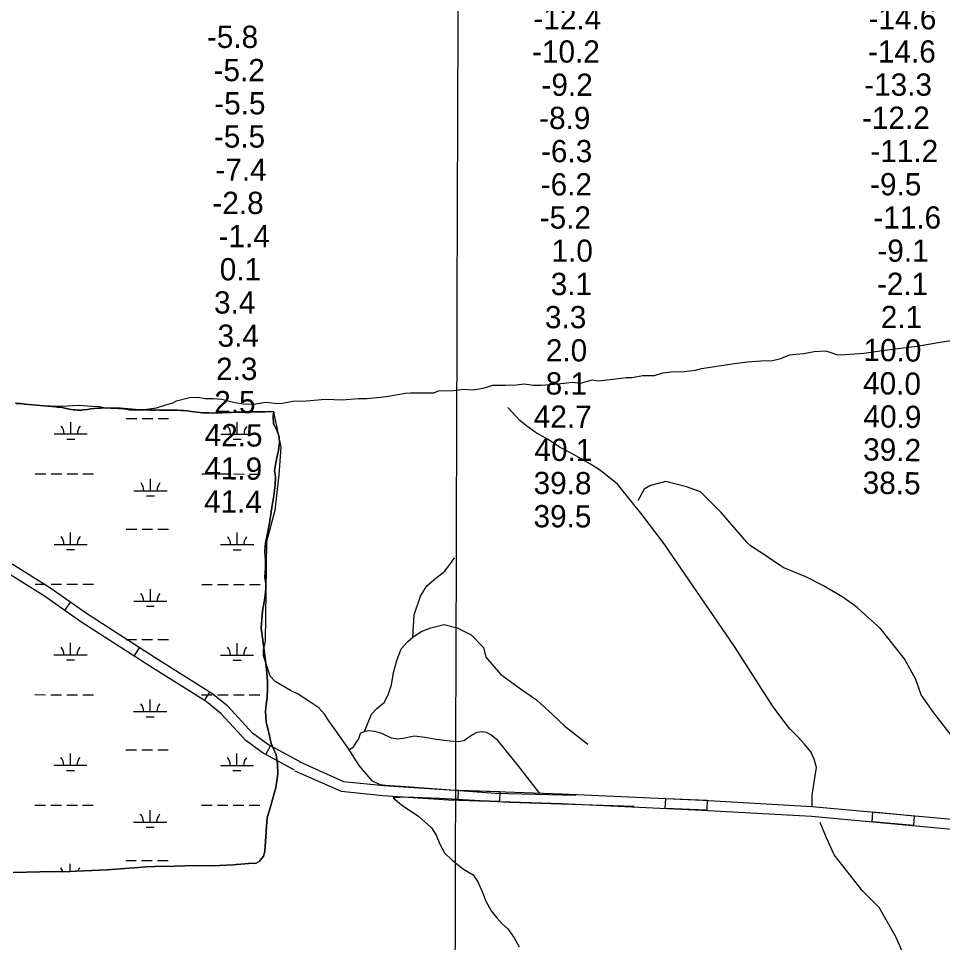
# Model space of a CAD drawing. Extents: x 3148686 to 3186545, y 916144 to 941516.
# Drawn here: x 3175125 to 3177909, y 930258 to 933042 of the extents above; entities that cross this region are included whole.
import ezdxf

# ---------------------------------------------------------------- set-up
doc = ezdxf.new("R2010")
doc.units = 0
for name, color, linetype in [('V-GRID-MAJR', 7, 'Continuous'), ('V-RIVR-EDGE', 7, 'Continuous'), ('V-RIVR-RANG', 7, 'Continuous'), ('V-ROAD-CNTR', 7, 'Continuous'), ('V-SITE-VEGE', 7, 'Continuous'), ('V-TOPO-SHOR', 7, 'Continuous'), ('V-WETL-SWMP', 7, 'Continuous')]:
    doc.layers.add(name, color=color, linetype=linetype)

msp = doc.modelspace()

# ---------------------------------------------------------------- linework, layer by layer
at = {"layer": 'V-GRID-MAJR'}
msp.add_spline([(3176416.1, 921480.3), (3176433.8, 927540.7), (3176451.4, 933603.7), (3176469, 939666.7), (3176469, 939669.3)], degree=3, dxfattribs=at)
at = {"layer": 'V-RIVR-EDGE'}
for points in [[(3175114.7, 931884.1), (3175144.8, 931880.4), (3175182, 931877.2), (3175220.9, 931875), (3175255.7, 931873.4), (3175305.3, 931877.2), (3175346.7, 931873.8), (3175370.2, 931872.5), (3175389.6, 931867.6), (3175413.4, 931868.8), (3175432.3, 931868.7), (3175477.7, 931865.2), (3175502.9, 931863.4), (3175540.4, 931869), (3175565.7, 931877.2), (3175590.1, 931883.8), (3175601.1, 931889.9), (3175639.5, 931899.6), (3175666, 931900.7), (3175687.6, 931896.7), (3175711.3, 931897.3), (3175737.5, 931894.8), (3175776.5, 931885.2), (3175803.3, 931881.2), (3175832.8, 931879.6), (3175868.5, 931886.2), (3175898, 931882.8), (3175915, 931882.1), (3175951, 931889), (3175991.8, 931890.2), (3176050, 931894.6), (3176099.9, 931892.6), (3176149.3, 931897.4), (3176175.5, 931896.7), (3176233.7, 931902.7), (3176289.4, 931912.9), (3176306.2, 931914.4), (3176359.8, 931913.6), (3176376.5, 931914.2), (3176390.5, 931919.6), (3176435.9, 931920.7), (3176465.5, 931924.6), (3176495, 931923), (3176525.2, 931927.8), (3176553.8, 931936.6), (3176592.2, 931937.4), (3176624.5, 931938.5), (3176648.3, 931941.2), (3176676.6, 931937.5), (3176699.4, 931936.8), (3176741.1, 931939.8), (3176776.5, 931943.7), (3176794.1, 931946), (3176817.6, 931942.9), (3176853.6, 931953.2), (3176870.9, 931950.1), (3176915.1, 931954.9), (3176955.9, 931960.6), (3176972.3, 931960.2), (3177006.2, 931966.2), (3177020.2, 931966.2), (3177041.2, 931966.4), (3177065.9, 931974), (3177091.5, 931977), (3177130.2, 931978.4), (3177164.3, 931982), (3177182.3, 931987.4), (3177216.1, 931991.9), (3177274.6, 932001.5), (3177321.2, 932007.8), (3177361.1, 932010.7), (3177397, 932011.3), (3177422, 932017.9), (3177447.9, 932028.8), (3177468, 932030.3), (3177490, 932032), (3177522.6, 932038.4), (3177557.6, 932040.7), (3177572.2, 932035.8), (3177592.3, 932028.4), (3177616, 932029.6), (3177671.8, 932033.4), (3177727.5, 932041.2), (3177831.7, 932054.3)], [(3177831.7, 932054.3), (3177907.9, 932067.2), (3177970.1, 932077.1)]]:
    msp.add_lwpolyline(points, dxfattribs=at)
at = {"layer": 'V-ROAD-CNTR'}
for p, q in [((3175264.1, 931258.7), (3175281.3, 931283.2)), ((3175473.2, 931120.6), (3175489.5, 931145.8)), ((3175684.9, 930987.2), (3175700.8, 931012.7)), ((3175869.9, 930824.5), (3175884.3, 930850.8))]:
    msp.add_line(p, q, dxfattribs=at)
for points in [[(3175971, 930803.3), (3175874.8, 930856), (3175829.3, 930889.1), (3175755, 930970.3), (3175707.6, 931008.4), (3175536.4, 931115.4), (3175329.5, 931249.5), (3175219.5, 931326.6), (3175105.5, 931397.9)], [(3175956.6, 930777), (3175858.7, 930830.6), (3175809.2, 930866.6), (3175734.4, 930948.3), (3175690.1, 930983.9), (3175520.3, 931090.1), (3175312.7, 931224.6), (3175203, 931301.5), (3175090.6, 931371.9)], [(3175969.9, 930803), (3176104.4, 930743.2), (3176225.4, 930730.7), (3176421.9, 930718.1), (3176762, 930706.5), (3177186.3, 930687.2), (3177516.2, 930668.3), (3178092, 930615.8), (3178826.7, 930566.1), (3179997, 930493.3), (3180628.5, 930466.6), (3180928.4, 930482.5), (3181167.1, 930525.9), (3181247.8, 930524.7)], [(3175957.7, 930775.5), (3176096.6, 930713.9), (3176222.9, 930700.8), (3176420.4, 930688.2), (3176760.9, 930676.5), (3177184.7, 930657.3), (3177514, 930638.4), (3178089.7, 930585.9)]]:
    msp.add_lwpolyline(points, dxfattribs=at)
for points in [[(3176450.3, 930717.1), (3176575.3, 930712.9), (3176574.2, 930682.9), (3176449.3, 930687.2)], [(3177075, 930692.3), (3177199.9, 930686.6), (3177198.5, 930656.7), (3177073.6, 930662.3)], [(3177699.3, 930651.6), (3177823.7, 930640.2), (3177821, 930610.4), (3177696.5, 930621.7)]]:
    msp.add_lwpolyline(points, close=True, dxfattribs=at)
at = {"layer": 'V-SITE-VEGE'}
for points in [[(3175289.4, 931863.2), (3175277.9, 931865.2), (3175264.3, 931868.2), (3175256.5, 931869.4), (3175242, 931870.6), (3175237.1, 931871.5), (3175212.6, 931873.4), (3175189.8, 931875.4), (3175167.5, 931877.9), (3175143, 931880.1), (3175130.8, 931881.5), (3175117.3, 931882.1)], [(3175885, 930670.4), (3175900.2, 930725.6), (3175906.4, 930765.8), (3175904.7, 930796.5), (3175901.2, 930823.5), (3175886, 930857.8), (3175877, 930898.5), (3175870.6, 930922.1), (3175868.8, 930955.2), (3175870.9, 930974.7), (3175874, 930996.5), (3175875.4, 931021.9), (3175874.9, 931045.5), (3175872.1, 931080.6), (3175869, 931106.6), (3175865.9, 931130.4), (3175860.5, 931168.7), (3175856, 931205.1), (3175860, 931255.8), (3175867.2, 931295.8), (3175870.1, 931324.2), (3175869.8, 931339.6), (3175866.8, 931359.1), (3175868.5, 931387.3), (3175869.2, 931410.6), (3175867.1, 931436.4), (3175868.9, 931462.6), (3175873.9, 931485.8), (3175880.8, 931521.8), (3175885.8, 931555.4), (3175893.9, 931604.8), (3175898.3, 931636.2), (3175899.1, 931661), (3175896.5, 931679.8), (3175899.6, 931703), (3175904.1, 931723.2), (3175908.3, 931740.2), (3175911.2, 931763.3), (3175909.8, 931781.1), (3175902.3, 931805), (3175893.3, 931820.9), (3175891.9, 931843.4), (3175894.3, 931857), (3175877.3, 931857.6), (3175869.3, 931856.9), (3175861.9, 931856.6), (3175849.7, 931856.4), (3175841.5, 931856.7), (3175838.2, 931856.5), (3175825.1, 931856.3), (3175811.8, 931855.7), (3175804.7, 931855.6), (3175784.7, 931855.7), (3175773.8, 931855.4), (3175765.2, 931854.7), (3175756, 931854.6), (3175752.3, 931854.3), (3175737.6, 931854.1), (3175730.5, 931853.8), (3175725.4, 931853.4), (3175711.4, 931853.2), (3175697.8, 931853.4), (3175685.5, 931853.8), (3175680.6, 931854.2), (3175663.5, 931855.9), (3175645.9, 931858.2), (3175633.3, 931859.6), (3175621.8, 931860.6), (3175613.9, 931860.9), (3175604.1, 931861.6), (3175584.4, 931861.9), (3175562.4, 931861.6), (3175557.9, 931861.7), (3175554, 931862.1), (3175549.7, 931862), (3175545.6, 931862.3), (3175538.9, 931862.2), (3175535.4, 931862), (3175531.9, 931862.2), (3175523.1, 931862), (3175500.7, 931862.7), (3175477.6, 931862.2), (3175467.1, 931862.5), (3175459.6, 931863.1), (3175450.2, 931864.6), (3175430.6, 931866.9), (3175425.5, 931867.2), (3175416.5, 931867.3), (3175408.4, 931867.6), (3175402.4, 931867.5), (3175381.6, 931868.4), (3175372, 931868.2), (3175368.7, 931867.8), (3175363.4, 931867.5), (3175342.7, 931865.5), (3175332.5, 931864), (3175319.2, 931862.3), (3175314.5, 931861.8), (3175302.4, 931862), (3175295.5, 931862.5), (3175289.4, 931863.2)], [(3175108.8, 930469.3), (3175229.3, 930472), (3175261.5, 930471.3), (3175299.5, 930473.3), (3175391.7, 930477.3), (3175458.5, 930482.5), (3175486.5, 930484.1), (3175508.5, 930485.7), (3175536.9, 930487.4), (3175594.5, 930488.3), (3175656.6, 930489.7), (3175709.2, 930489.2), (3175772.1, 930492.3), (3175817.6, 930496.2), (3175841, 930497.5), (3175849.9, 930501.7), (3175863.4, 930518.1), (3175867.1, 930532.5), (3175872.2, 930608.1), (3175874.3, 930634.2), (3175885, 930670.4)]]:
    msp.add_lwpolyline(points, dxfattribs=at)
at = {"layer": 'V-TOPO-SHOR'}
for points in [[(3177515.8, 930667.8), (3177515.8, 930700.6), (3177519.7, 930727.7), (3177525.5, 930760.6), (3177529.4, 930785.7), (3177521.7, 930810.8), (3177512.1, 930832.1), (3177492.8, 930855.3), (3177473.5, 930876.6), (3177448.4, 930901.8), (3177425.2, 930932.7), (3177396.2, 930971.4), (3177282.4, 931149.4), (3177070, 931459), (3177004.4, 931546.1), (3176929.1, 931638.9), (3176878.8, 931679.6), (3176847.9, 931699), (3176790, 931731.9), (3176757.1, 931749.3), (3176718.5, 931774.5), (3176681.8, 931795.8), (3176656.6, 931813.2), (3176635.4, 931830.7), (3176598.7, 931869.4)], [(3176804.3, 930701.4), (3176560.7, 930707.4), (3176292, 930727.1), (3176230.2, 930731), (3176214.7, 930732.9), (3176191.5, 930744.6), (3176150.9, 930791), (3176118.1, 930843.2), (3176079.5, 930897.4), (3176060.2, 930926.4), (3176046.7, 930945.8), (3176029.3, 930965.1), (3176008.1, 930978.7), (3175967.5, 931005.8), (3175944.3, 931017.4), (3175897.9, 931044.5), (3175882.5, 931060), (3175878.6, 931073.6), (3175863.2, 931121.9), (3175863.2, 931139.3), (3175869.1, 931166.4), (3175873.3, 931466.1), (3175898.5, 931560.8), (3175910.2, 931667.1), (3175916.1, 931750.2), (3175894.3, 931857)], [(3177952.4, 930860.6), (3177882.9, 930949.7), (3177844.3, 931003.8), (3177828.9, 931050.2), (3177794.2, 931112.2), (3177720.8, 931205), (3177686, 931236), (3177651.3, 931267), (3177608.8, 931298), (3177550.8, 931332.8), (3177496.7, 931359.9), (3177431, 931387.1), (3177411.7, 931398.7), (3177373, 931425.8), (3177330.5, 931452.9), (3177318.9, 931464.5), (3177241.7, 931553.5), (3177179.9, 931615.5), (3177137.4, 931631), (3177075.5, 931646.5), (3177029.1, 931635), (3177009.8, 931623.4), (3176990.4, 931588.6)], [(3176312.8, 931177.5), (3176316.7, 931245.2), (3176336.1, 931301.2), (3176355.5, 931332.1), (3176382.6, 931355.3), (3176409.7, 931376.6), (3176429, 931403.6), (3176438.7, 931417.1)], [(3176167.5, 930893.5), (3176188.8, 930945.6), (3176204.3, 930963), (3176227.5, 930982.3), (3176239.1, 931007.5), (3176248.8, 931034.5), (3176254.7, 931071.2), (3176264.4, 931108), (3176278, 931142.8), (3176297.3, 931164), (3176312.8, 931177.5), (3176337.9, 931194.9), (3176367, 931206.5), (3176407.6, 931216.1), (3176446.2, 931206.4), (3176488.7, 931185.1), (3176525.4, 931146.4), (3176533.1, 931117.3), (3176577.5, 931067), (3176637.4, 931022.5), (3176685.7, 930989.6), (3176734, 930945.1), (3176770.7, 930910.2), (3176817.1, 930873.4), (3176840.3, 930856)], [(3176695.1, 930707.3), (3176629.5, 930792.4), (3176569.6, 930866), (3176548.4, 930883.4), (3176534.8, 930891.1), (3176521.3, 930893.1), (3176505.8, 930891.2), (3176492.3, 930883.5), (3176480.7, 930875.7), (3176467.1, 930866.1), (3176449.7, 930862.2), (3176424.6, 930864.2), (3176384, 930870), (3176349.2, 930875.9), (3176318.3, 930879.8), (3176306.7, 930877.8), (3176289.3, 930874), (3176268, 930870.2), (3176248.7, 930874), (3176219.7, 930887.6), (3176212, 930889.5), (3176198.4, 930893.4), (3176181, 930895.4), (3176167.5, 930893.5), (3176154, 930887.7), (3176150.1, 930874.1), (3176136.5, 930852.9), (3176132.6, 930845.2), (3176123, 930839.4)], [(3176980.2, 930668.3), (3176603.2, 930680.3), (3176394.5, 930692.2), (3176290.1, 930696.1), (3176259.1, 930694.2), (3176253.3, 930694.2), (3176278.4, 930672.9), (3176330.6, 930638.1), (3176369.2, 930603.2), (3176382.7, 930582), (3176394.3, 930554.9), (3176407.8, 930527.8), (3176431, 930506.5), (3176465.8, 930479.4), (3176494.7, 930462), (3176508.3, 930440.7), (3176521.8, 930411.7), (3176533.3, 930382.7), (3176548.8, 930353.6), (3176566.1, 930332.4), (3176581.6, 930314.9), (3176599, 930299.5), (3176618.3, 930272.4), (3176633.7, 930245.3)], [(3177934.1, 929996.4), (3177887.8, 930062.2), (3177814.4, 930170.6), (3177768.2, 930275), (3177718, 930364), (3177667.8, 930414.3), (3177582.8, 930522.7), (3177559.7, 930573), (3177540.4, 930619.4)]]:
    msp.add_lwpolyline(points, dxfattribs=at)
at = {"layer": 'V-WETL-SWMP'}
for p, q in [((3175449.1, 931836.3), (3175481.1, 931836.3)), ((3175497.1, 931836.3), (3175529.1, 931836.2)), ((3175545.1, 931836.2), (3175577.1, 931836.2)), ((3175282, 931790.1), (3175282, 931826.1)), ((3175783.9, 931789.5), (3175784, 931825.5)), ((3175232, 931790.1), (3175332, 931790)), ((3175733.9, 931789.6), (3175833.9, 931789.5)), ((3175270, 931774.7), (3175294, 931774.6)), ((3175771.9, 931774.1), (3175795.9, 931774.1)), ((3175175, 931670.1), (3175207, 931670.1)), ((3175223, 931670.1), (3175255, 931670)), ((3175271, 931670), (3175303, 931670)), ((3175319, 931670), (3175351, 931669.9)), ((3175676.9, 931669.6), (3175708.9, 931669.6)), ((3175724.9, 931669.5), (3175756.9, 931669.5)), ((3175772.9, 931669.5), (3175804.9, 931669.4)), ((3175820.9, 931669.4), (3175852.9, 931669.4)), ((3175522.3, 931619), (3175522.3, 931655)), ((3175472.3, 931619.1), (3175572.3, 931619)), ((3175510.3, 931603.6), (3175534.3, 931603.6)), ((3175448.8, 931503.7), (3175480.8, 931503.6)), ((3175496.8, 931503.6), (3175528.8, 931503.6)), ((3175544.8, 931503.5), (3175576.8, 931503.5)), ((3175281.7, 931457.4), (3175281.7, 931493.4)), ((3175783.6, 931456.9), (3175783.6, 931492.9)), ((3175231.7, 931457.4), (3175331.7, 931457.3)), ((3175269.6, 931442), (3175293.6, 931442)), ((3175733.6, 931456.9), (3175833.6, 931456.8)), ((3175771.6, 931441.4), (3175795.6, 931441.4)), ((3175174.7, 931337.4), (3175206.7, 931337.4)), ((3175222.7, 931337.4), (3175254.7, 931337.4)), ((3175270.7, 931337.3), (3175302.7, 931337.3)), ((3175318.7, 931337.3), (3175350.7, 931337.3)), ((3175676.6, 931336.9), (3175708.6, 931336.9)), ((3175724.6, 931336.9), (3175756.6, 931336.8)), ((3175772.6, 931336.8), (3175804.6, 931336.8)), ((3175820.6, 931336.8), (3175852.6, 931336.7)), ((3175522, 931286.3), (3175522, 931322.3)), ((3175472, 931286.4), (3175572, 931286.3)), ((3175509.9, 931270.9), (3175533.9, 931270.9)), ((3175448.4, 931171), (3175480.4, 931170.9)), ((3175496.4, 931170.9), (3175528.4, 931170.9)), ((3175544.4, 931170.9), (3175576.4, 931170.8)), ((3175281.3, 931124.7), (3175281.3, 931160.7)), ((3175783.2, 931124.2), (3175783.3, 931160.2)), ((3175231.3, 931124.8), (3175331.3, 931124.7)), ((3175269.3, 931109.3), (3175293.3, 931109.3)), ((3175733.2, 931124.2), (3175833.2, 931124.1)), ((3175771.2, 931108.8), (3175795.2, 931108.8)), ((3175174.3, 931004.8), (3175206.3, 931004.7)), ((3175222.3, 931004.7), (3175254.3, 931004.7)), ((3175270.3, 931004.7), (3175302.3, 931004.6)), ((3175318.3, 931004.6), (3175350.3, 931004.6)), ((3175676.2, 931004.2), (3175708.2, 931004.2)), ((3175724.2, 931004.2), (3175756.2, 931004.2)), ((3175772.2, 931004.1), (3175804.2, 931004.1)), ((3175820.2, 931004.1), (3175852.2, 931004.1)), ((3175521.6, 930953.7), (3175521.6, 930989.7)), ((3175471.6, 930953.7), (3175571.6, 930953.6)), ((3175509.6, 930938.2), (3175533.6, 930938.2)), ((3175448.1, 930838.3), (3175480.1, 930838.3)), ((3175496.1, 930838.3), (3175528.1, 930838.2)), ((3175544.1, 930838.2), (3175576.1, 930838.2)), ((3175281, 930792), (3175281, 930828)), ((3175782.9, 930791.5), (3175782.9, 930827.5)), ((3175231, 930792.1), (3175331, 930792)), ((3175268.9, 930776.6), (3175292.9, 930776.6)), ((3175732.9, 930791.6), (3175832.9, 930791.5)), ((3175770.9, 930776.1), (3175794.9, 930776.1)), ((3175174, 930672.1), (3175206, 930672.1)), ((3175222, 930672), (3175254, 930672)), ((3175270, 930672), (3175302, 930672)), ((3175318, 930671.9), (3175350, 930671.9)), ((3175675.9, 930671.6), (3175707.9, 930671.5)), ((3175723.9, 930671.5), (3175755.9, 930671.5)), ((3175771.9, 930671.5), (3175803.9, 930671.4)), ((3175819.9, 930671.4), (3175851.9, 930671.4)), ((3175521.3, 930621), (3175521.3, 930657)), ((3175471.3, 930621), (3175571.3, 930620.9)), ((3175509.2, 930605.6), (3175533.2, 930605.5)), ((3175280.6, 930472.2), (3175280.7, 930495.4)), ((3175447.7, 930505.6), (3175479.7, 930505.6)), ((3175495.7, 930505.6), (3175527.7, 930505.5)), ((3175543.7, 930505.5), (3175575.7, 930505.5)), ((3175782.6, 930493.1), (3175782.6, 930494.8))]:
    msp.add_line(p, q, dxfattribs=at)
for points in [[(3175117.3, 931882.1), (3175130.8, 931881.5), (3175143, 931880.1), (3175167.5, 931877.9), (3175189.8, 931875.4), (3175212.6, 931873.4), (3175237.1, 931871.5), (3175242, 931870.6), (3175256.5, 931869.4), (3175264.3, 931868.2), (3175277.9, 931865.2), (3175289.4, 931863.2), (3175295.5, 931862.5), (3175302.4, 931862), (3175314.5, 931861.8), (3175319.2, 931862.3), (3175332.5, 931864), (3175342.7, 931865.5), (3175363.4, 931867.5), (3175368.7, 931867.8), (3175372, 931868.2), (3175381.6, 931868.4), (3175402.4, 931867.5), (3175408.4, 931867.6), (3175416.5, 931867.3), (3175425.5, 931867.2), (3175430.6, 931866.9), (3175450.2, 931864.6), (3175459.6, 931863.1), (3175467.1, 931862.5), (3175477.6, 931862.2), (3175500.7, 931862.7), (3175523.1, 931862), (3175531.9, 931862.2), (3175535.4, 931862), (3175538.9, 931862.2), (3175545.6, 931862.3), (3175549.7, 931862), (3175554, 931862.1), (3175557.9, 931861.7), (3175562.4, 931861.6), (3175584.4, 931861.9), (3175604.1, 931861.6), (3175613.9, 931860.9), (3175621.8, 931860.6), (3175633.3, 931859.6), (3175645.9, 931858.2), (3175663.5, 931855.9), (3175680.6, 931854.2), (3175685.5, 931853.8), (3175697.8, 931853.4), (3175711.4, 931853.2), (3175725.4, 931853.4), (3175730.5, 931853.8), (3175737.6, 931854.1), (3175752.3, 931854.3), (3175756, 931854.6), (3175765.2, 931854.7), (3175773.8, 931855.4), (3175784.7, 931855.7), (3175804.7, 931855.6), (3175811.8, 931855.7), (3175825.1, 931856.3), (3175838.2, 931856.5), (3175841.5, 931856.7), (3175849.7, 931856.4), (3175861.9, 931856.6), (3175869.3, 931856.9), (3175877.3, 931857.6), (3175894.3, 931857), (3175891.9, 931843.4), (3175893.3, 931820.9), (3175902.3, 931805), (3175909.8, 931781.1), (3175911.2, 931763.3), (3175908.3, 931740.2), (3175904.1, 931723.2), (3175899.6, 931703), (3175896.5, 931679.8), (3175899.1, 931661), (3175898.3, 931636.2), (3175893.9, 931604.8), (3175885.8, 931555.4), (3175880.8, 931521.8), (3175873.9, 931485.8), (3175868.9, 931462.6), (3175867.1, 931436.4)], [(3175867.1, 931436.4), (3175869.2, 931410.6), (3175868.5, 931387.3), (3175866.8, 931359.1), (3175869.8, 931339.6), (3175870.1, 931324.2), (3175867.2, 931295.8), (3175860, 931255.8), (3175856, 931205.1), (3175860.5, 931168.7), (3175865.9, 931130.4), (3175869, 931106.6), (3175872.1, 931080.6), (3175874.9, 931045.5), (3175875.4, 931021.9), (3175874, 930996.5), (3175870.9, 930974.7), (3175868.8, 930955.2), (3175870.6, 930922.1), (3175877, 930898.5), (3175886, 930857.8), (3175901.2, 930823.5), (3175904.7, 930796.5), (3175906.4, 930765.8), (3175900.2, 930725.6), (3175885, 930670.4), (3175874.3, 930634.2), (3175872.2, 930608.1), (3175867.1, 930532.5), (3175863.4, 930518.1), (3175849.9, 930501.7), (3175841, 930497.5), (3175817.6, 930496.2), (3175772.1, 930492.3), (3175709.2, 930489.2), (3175656.6, 930489.7), (3175594.5, 930488.3), (3175536.9, 930487.4), (3175508.5, 930485.7), (3175486.5, 930484.1), (3175458.5, 930482.5), (3175391.7, 930477.3), (3175299.5, 930473.3), (3175261.5, 930471.3), (3175229.3, 930472), (3175108.8, 930469.3)]]:
    msp.add_lwpolyline(points, dxfattribs=at)
for centre, start, end in [((3175226.8, 931790.6), 359.1678, 40.7115), ((3175337.3, 931790.5), 139.1678, 180.7115), ((3175728.7, 931790.1), 359.1678, 40.7115), ((3175839.2, 931790), 139.1678, 180.7115), ((3175467.1, 931619.5), 359.1678, 40.7115), ((3175577.5, 931619.4), 139.1678, 180.7115), ((3175226.4, 931457.9), 359.1678, 40.7115), ((3175336.9, 931457.8), 139.1678, 180.7115), ((3175728.3, 931457.4), 359.1678, 40.7115), ((3175838.8, 931457.3), 139.1678, 180.7115), ((3175466.7, 931286.9), 359.1678, 40.7115), ((3175577.2, 931286.7), 139.1678, 180.7115), ((3175226.1, 931125.3), 359.1678, 40.7115), ((3175336.6, 931125.1), 139.1678, 180.7115), ((3175728, 931124.7), 359.1678, 40.7115), ((3175838.5, 931124.6), 139.1678, 180.7115), ((3175466.4, 930954.2), 359.1678, 40.7115), ((3175576.8, 930954.1), 139.1678, 180.7115), ((3175225.7, 930792.6), 359.1678, 40.7115), ((3175336.2, 930792.5), 139.1678, 180.7115), ((3175727.6, 930792.1), 359.1678, 40.7115), ((3175838.1, 930791.9), 139.1678, 180.7115), ((3175466, 930621.5), 359.1678, 40.7115), ((3175576.5, 930621.4), 139.1678, 180.7115), ((3175225.4, 930459.9), 18.8781, 40.7115), ((3175335.9, 930459.8), 139.1678, 157.3284)]:
    msp.add_arc(centre, 35.2, start, end, dxfattribs=at)

# ---------------------------------------------------------------- texts
at = {"layer": 'V-RIVR-RANG'}
for s, p in [('-12.4', (3176676.3, 933008.7)), ('-14.6', (3177686.1, 933008.9)), ('-5.8', (3175692.4, 932952.9)), ('-10.2', (3176672.1, 932908.7)), ('-14.6', (3177684.5, 932908.9)), ('-5.2', (3175712.4, 932852.7)), ('-9.2', (3176700.6, 932808.6)), ('-13.3', (3177672.9, 932809)), ('-5.5', (3175714.5, 932752.7)), ('-8.9', (3176693.5, 932708.6)), ('-12.2', (3177666.3, 932709.1)), ('-5.5', (3175713.4, 932652.7)), ('-6.3', (3176699.1, 932608.6)), ('-11.2', (3177691.6, 932608.9)), ('-7.4', (3175718.1, 932552.7)), ('-6.2', (3176698.3, 932508.6)), ('-9.5', (3177690.8, 932508.9)), ('-2.8', (3175709, 932452.7)), ('-5.2', (3176695.2, 932408.6)), ('-11.6', (3177700.5, 932408.8)), ('-1.4', (3175727.4, 932352.7)), ('1.0', (3176730.8, 932308.6)), ('-9.1', (3177712.7, 932308.8)), ('0.1', (3175731.1, 932252.8)), ('3.1', (3176728.4, 932208.6)), ('-2.1', (3177711.3, 932208.8)), ('3.4', (3175713.9, 932152.8)), ('3.3', (3176711, 932108.6)), ('2.1', (3177722.9, 932108.8)), ('3.4', (3175724.6, 932052.7)), ('2.0', (3176713.7, 932008.6)), ('2.3', (3175720.1, 931952.7)), ('2.5', (3175714.5, 931852.8))]:
    msp.add_text(s, height=67, dxfattribs=at).set_placement(p)
for s, rotation, p in [('10.0', 359.0983, (3177670.4, 932010.4)), ('8.1', 359.7183, (3176713, 931908.9)), ('40.0', 359.0983, (3177669.1, 931910.4)), ('42.7', 359.7183, (3176677.1, 931809.1)), ('40.9', 359.0983, (3177670.4, 931810.4)), ('42.5', 359.3683, (3175685.3, 931753.8)), ('40.1', 359.7183, (3176679.3, 931709.1)), ('39.2', 359.0983, (3177669.4, 931710.4)), ('41.9', 359.3683, (3175684.2, 931653.8)), ('39.8', 359.7183, (3176676.6, 931609.1)), ('38.5', 359.0983, (3177668, 931610.4)), ('41.4', 359.3683, (3175683.6, 931553.8)), ('39.5', 359.7183, (3176676.4, 931509.1))]:
    msp.add_text(s, height=67, rotation=rotation, dxfattribs=at).set_placement(p)

doc.saveas('drawing.dxf')
